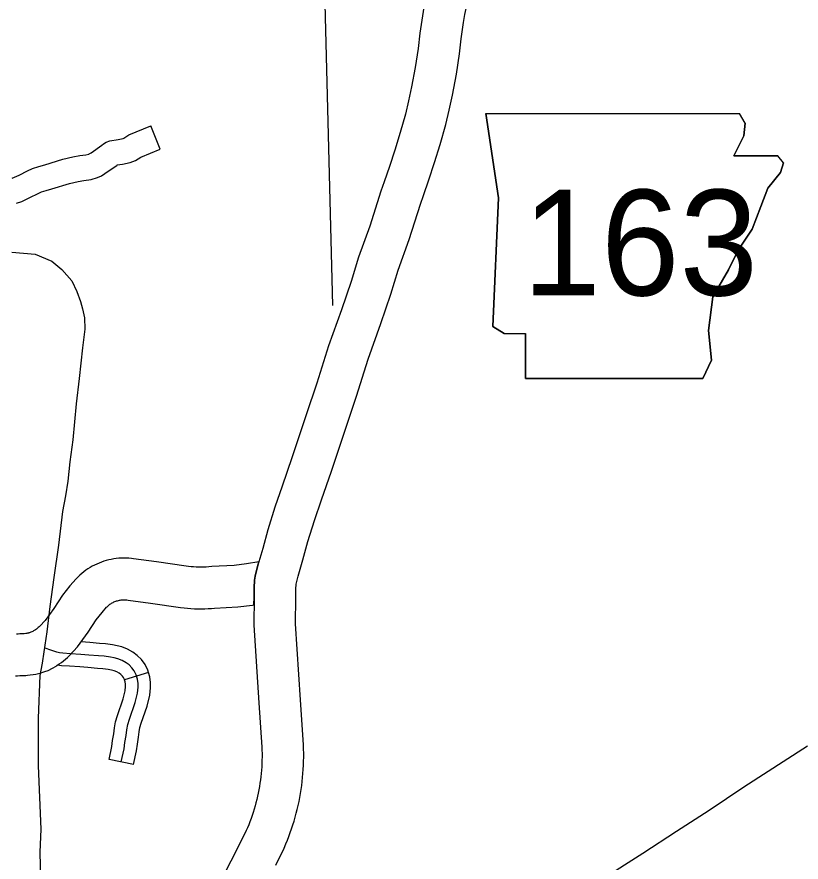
# Model space of a CAD drawing. Extents: x 1720274 to 1751788, y 372074 to 391887.
# Drawn here: x 1731462 to 1732205, y 376192 to 376993 of the extents above; entities that cross this region are included whole.
import ezdxf

# ---------------------------------------------------------------- set-up
doc = ezdxf.new("R2010")
doc.units = 0
for name, color, linetype in [('Level 10', 7, 'Continuous'), ('Level 21', 7, 'Continuous'), ('Level 32', 7, 'Continuous'), ('Level 43', 7, 'Continuous'), ('Level 46', 7, 'Continuous'), ('Level 49', 7, 'Continuous'), ('Level 5', 7, 'Continuous')]:
    doc.layers.add(name, color=color, linetype=linetype)

msp = doc.modelspace()

# ---------------------------------------------------------------- linework, layer by layer
at = {"layer": 'Level 10'}
for points in [[(1731881.49, 377200.6), (1731879.67, 377191.3), (1731871.42, 377144.01), (1731866.2, 377110.8), (1731861.65, 377079.82), (1731859.76, 377067.93), (1731854.71, 377041.28), (1731851.98, 377026.51), (1731849.2, 377010.79), (1731847.38, 377001.86), (1731846.04, 376993.56), (1731843.42, 376977.2), (1731841.79, 376962.53), (1731839.16, 376944.73), (1731835.74, 376926.23), (1731832.85, 376912.94), (1731829.81, 376900.47), (1731824.91, 376882.88), (1731819.69, 376866.38)], [(1731857.35, 376854.46), (1731862.78, 376871.62), (1731868.04, 376890.49), (1731871.34, 376904.06), (1731874.47, 376918.44), (1731878.13, 376938.25), (1731880.97, 376957.46), (1731882.58, 376971.89), (1731885.04, 376987.3), (1731886.24, 376994.76), (1731888, 377003.4), (1731890.85, 377019.47), (1731893.54, 377034.01), (1731898.67, 377061.14), (1731900.7, 377073.84), (1731905.25, 377104.87), (1731910.39, 377137.55), (1731918.51, 377184.11), (1731920.26, 377193.01)], [(1731819.69, 376866.38), (1731814.71, 376850.65), (1731809.7, 376836.26)], [(1731847, 376823.27), (1731852.19, 376838.19), (1731857.35, 376854.46)], [(1731809.7, 376836.26), (1731806.63, 376827.47), (1731796.01, 376794.19), (1731785.48, 376765), (1731778.29, 376741.9), (1731769.22, 376714.98), (1731757.03, 376680.71), (1731745.81, 376645.53), (1731735.79, 376615.38), (1731722.22, 376574.7), (1731713.07, 376547.89), (1731706.05, 376527.89), (1731699.31, 376506.63), (1731694.57, 376488.89), (1731689.91, 376473.03), (1731687.36, 376462.71), (1731686.81, 376458.89)], [(1731726.18, 376455.13), (1731728.05, 376462.73), (1731732.6, 376478.22), (1731737.23, 376495.55), (1731743.52, 376515.38), (1731750.4, 376534.97), (1731759.65, 376562.07), (1731773.26, 376602.91), (1731783.37, 376633.3), (1731794.46, 376668.09), (1731806.55, 376702.06), (1731815.87, 376729.72), (1731822.93, 376752.42), (1731833.42, 376781.47), (1731844.11, 376814.97), (1731847, 376823.27)], [(1731686.27, 376435.31), (1731686.31, 376442.67), (1731686.41, 376448.27), (1731686.46, 376451.43), (1731686.81, 376458.89), (1731687.36, 376462.71), (1731689.91, 376473.03), (1731690.83, 376476.17), (1731679.14, 376474.16), (1731667.54, 376472.81), (1731646.27, 376471.63), (1731643.44, 376471.4), (1731641.03, 376471.27), (1731638.62, 376471.18), (1731636.21, 376471.15), (1731633.8, 376471.17), (1731631.39, 376471.24), (1731628.99, 376471.36), (1731626.58, 376471.53), (1731624.18, 376471.76), (1731621.91, 376472.02), (1731593.79, 376476.23), (1731572.12, 376479.05), (1731570.14, 376479.31), (1731567.74, 376479.53), (1731565.34, 376479.66), (1731562.94, 376479.7), (1731560.53, 376479.65), (1731558.13, 376479.5), (1731555.74, 376479.26), (1731553.36, 376478.93), (1731550.99, 376478.51), (1731548.64, 376478), (1731546.31, 376477.4), (1731544.01, 376476.71), (1731541.73, 376475.93), (1731539.49, 376475.06), (1731537.28, 376474.11), (1731535.11, 376473.08), (1731532.98, 376471.96), (1731530.89, 376470.77), (1731528.85, 376469.49), (1731526.87, 376468.13), (1731524.93, 376466.71), (1731523.06, 376465.2), (1731521.24, 376463.63), (1731519.48, 376461.99), (1731517.6, 376460.09), (1731511.83, 376453.47), (1731504.71, 376444.45), (1731496.41, 376432.02), (1731488.41, 376420.71), (1731483.3, 376415.29), (1731482.62, 376414.62), (1731481.79, 376413.88), (1731480.94, 376413.17), (1731480.06, 376412.49), (1731479.16, 376411.84), (1731477.41, 376410.67)], [(1731686.81, 376458.89), (1731686.46, 376451.43), (1731686.41, 376448.27)], [(1731725.9, 376447.59), (1731725.95, 376450.18), (1731726.18, 376455.13)], [(1731686.41, 376448.27), (1731686.31, 376442.67), (1731686.16, 376416.29), (1731690.87, 376342.72), (1731693.78, 376300.69), (1731693.88, 376297.72), (1731693.93, 376294.58), (1731693.92, 376291.43), (1731693.86, 376288.28), (1731693.75, 376285.14), (1731693.58, 376281.99), (1731693.36, 376278.85), (1731693.08, 376275.72), (1731692.74, 376272.59), (1731692.36, 376269.47), (1731691.91, 376266.35), (1731691.42, 376263.24), (1731690.87, 376260.14), (1731690.26, 376257.05), (1731689.6, 376253.98), (1731688.89, 376250.91), (1731688.12, 376247.86), (1731687.3, 376244.82), (1731686.43, 376241.8), (1731685.51, 376238.79), (1731684.53, 376235.8), (1731683.5, 376232.83), (1731682.42, 376229.87), (1731681.29, 376226.94), (1731680.1, 376224.02), (1731679.01, 376221.46), (1731671.73, 376206.69), (1731664.27, 376192.48), (1731652.01, 376168.36)], [(1731706.94, 376188.77), (1731714.92, 376204.98), (1731716.57, 376208.84), (1731718.01, 376212.39), (1731719.39, 376215.97), (1731720.71, 376219.58), (1731721.97, 376223.2), (1731723.16, 376226.85), (1731724.29, 376230.52), (1731725.35, 376234.2), (1731726.35, 376237.91), (1731727.28, 376241.63), (1731728.15, 376245.37), (1731728.96, 376249.12), (1731729.69, 376252.89), (1731730.37, 376256.66), (1731730.97, 376260.45), (1731731.51, 376264.25), (1731731.99, 376268.06), (1731732.39, 376271.88), (1731732.73, 376275.7), (1731733, 376279.53), (1731733.21, 376283.36), (1731733.35, 376287.2), (1731733.42, 376291.03), (1731733.43, 376294.87), (1731733.36, 376298.71), (1731733.23, 376302.72), (1731730.28, 376345.34), (1731725.66, 376417.43), (1731725.81, 376442.21), (1731725.9, 376447.59)], [(1731498.62, 376377.36), (1731499.37, 376377.84), (1731501.7, 376379.4), (1731503.73, 376380.86), (1731505.71, 376382.4), (1731507.63, 376384), (1731509.49, 376385.67), (1731511.4, 376387.51), (1731519.07, 376395.66), (1731528.96, 376409.64), (1731536.68, 376421.2), (1731542.24, 376428.24), (1731546.55, 376433.19), (1731547, 376433.64), (1731547.65, 376434.25), (1731548.32, 376434.83), (1731549.02, 376435.39), (1731549.73, 376435.92), (1731550.47, 376436.42), (1731551.22, 376436.89), (1731551.99, 376437.33), (1731552.78, 376437.75), (1731553.58, 376438.13), (1731554.4, 376438.48), (1731555.23, 376438.8), (1731556.07, 376439.09), (1731556.92, 376439.34), (1731557.78, 376439.56), (1731558.65, 376439.75), (1731559.52, 376439.91), (1731560.4, 376440.03), (1731561.29, 376440.12), (1731562.18, 376440.17), (1731563.06, 376440.19), (1731563.95, 376440.18), (1731564.84, 376440.13), (1731565.72, 376440.05), (1731567, 376439.88), (1731588.32, 376437.11), (1731616.71, 376432.86), (1731620.07, 376432.47), (1731623.32, 376432.17), (1731626.56, 376431.93), (1731629.82, 376431.77), (1731633.08, 376431.67), (1731636.33, 376431.65), (1731639.59, 376431.69), (1731642.85, 376431.81), (1731646.1, 376431.99), (1731648.91, 376432.21), (1731670.93, 376433.44), (1731684.77, 376435.05), (1731686.27, 376435.31)], [(1731477.41, 376410.67), (1731476.59, 376410.2), (1731475.85, 376409.85), (1731474.69, 376409.42), (1731473.4, 376408.98), (1731472.79, 376408.77), (1731472.61, 376408.72), (1731471.48, 376408.49), (1731470.87, 376408.36), (1731469.85, 376408.24), (1731468.41, 376408.11), (1731466.82, 376407.99), (1731465.57, 376407.89), (1731464.24, 376407.83), (1731462.88, 376407.79), (1731461.26, 376407.72)], [(1731460.09, 376368.22), (1731462.12, 376368.22), (1731464.34, 376368.32), (1731465.73, 376368.36), (1731468.07, 376368.47), (1731469.9, 376368.61), (1731471.64, 376368.75), (1731473.96, 376368.95), (1731477.11, 376369.33), (1731479.41, 376369.79), (1731481.87, 376370.31), (1731484.44, 376371.01), (1731486.25, 376371.63), (1731487.88, 376372.19), (1731491.05, 376373.35), (1731495.26, 376375.32), (1731498.62, 376377.36)]]:
    msp.add_lwpolyline(points, dxfattribs=at)
at = {"layer": 'Level 21'}
for p, q in [((1731906.09, 376901.12), (1731918.12, 376820.93)), ((1732152.01, 376891.76), (1732146.47, 376901)), ((1732150.68, 376879.73), (1732152.01, 376891.76)), ((1732141.32, 376861.02), (1732150.68, 376879.73)), ((1732182.75, 376861.02), (1732141.32, 376861.02)), ((1732188.1, 376854.34), (1732182.75, 376861.02)), ((1732185.42, 376844.98), (1732188.1, 376854.34)), ((1732173.4, 376830.28), (1732185.42, 376844.98)), ((1732166.71, 376812.91), (1732173.4, 376830.28)), ((1731918.12, 376820.93), (1731912.78, 376699.3)), ((1732158.69, 376791.52), (1732166.71, 376812.91)), ((1732145.33, 376771.47), (1732158.69, 376791.52)), ((1732135.97, 376752.76), (1732145.33, 376771.47)), ((1732121.27, 376727.37), (1732135.97, 376752.76)), ((1732117.26, 376695.29), (1732121.27, 376727.37)), ((1731912.78, 376699.3), (1731923.47, 376692.62)), ((1731923.47, 376692.62), (1731943.52, 376692.62)), ((1731943.52, 376692.62), (1731943.52, 376649.85)), ((1732119.94, 376667.23), (1732117.26, 376695.29)), ((1732111.92, 376649.85), (1732119.94, 376667.23)), ((1731943.52, 376649.85), (1732111.92, 376649.85))]:
    msp.add_line(p, q, dxfattribs=at)
msp.add_lwpolyline([(1731906.09, 376901.12), (1732146.47, 376901)], dxfattribs=at)
at = {"layer": 'Level 32'}
for p, q in [((1731586.31, 376371.34), (1731563.65, 376364.4)), ((1731572.13, 376284.17), (1731548.93, 376289.01))]:
    msp.add_line(p, q, dxfattribs=at)
for points in [[(1731560.53, 376286.59), (1731563.13, 376299.06), (1731564, 376305.13), (1731565, 376311.65), (1731565.74, 376317.1), (1731566.6, 376321.92), (1731568.15, 376327.06), (1731573.59, 376342.84), (1731575.89, 376351.87), (1731576.36, 376357.41), (1731576.37, 376361.02), (1731575.91, 376364.85), (1731574.62, 376369.07), (1731572.82, 376372.8), (1731570.58, 376375.76), (1731567.82, 376378.47), (1731564.97, 376380.6), (1731561.24, 376382.58), (1731557.3, 376384.27), (1731553.79, 376385.09), (1731550.22, 376385.92), (1731544.28, 376386.66), (1731538.96, 376387.03), (1731529.63, 376387.84), (1731522.02, 376388.4), (1731512.31, 376389.08), (1731505.08, 376389.57), (1731501.99, 376390.01), (1731499.27, 376390.5), (1731493.82, 376392.36), (1731488.39, 376394.25)], [(1731586.31, 376371.34), (1731585.68, 376373.4), (1731582.98, 376379.01), (1731579.5, 376383.6), (1731575.55, 376387.49), (1731571.33, 376390.63), (1731566.37, 376393.28), (1731561.01, 376395.57), (1731556.48, 376396.63), (1731552.3, 376397.6), (1731545.43, 376398.46), (1731539.89, 376398.85), (1731530.57, 376399.65), (1731522.32, 376400.26)], [(1731563.65, 376364.4), (1731563.55, 376364.73), (1731562.66, 376366.59), (1731561.65, 376367.92), (1731560.09, 376369.45), (1731558.6, 376370.56), (1731556.12, 376371.89), (1731553.59, 376372.97), (1731551.09, 376373.55), (1731548.14, 376374.24), (1731543.13, 376374.86), (1731538.04, 376375.22), (1731528.69, 376376.03), (1731521.17, 376376.58), (1731511.49, 376377.26), (1731503.85, 376377.78), (1731500.17, 376378.29)], [(1731572.13, 376284.17), (1731574.81, 376297.01), (1731575.72, 376303.39), (1731576.72, 376309.95), (1731577.45, 376315.25), (1731578.15, 376319.16), (1731579.43, 376323.42), (1731584.95, 376339.44), (1731587.62, 376349.89), (1731588.21, 376356.9), (1731588.22, 376361.73), (1731587.54, 376367.32), (1731586.31, 376371.34)], [(1731548.93, 376289.01), (1731551.45, 376301.1), (1731552.27, 376306.86), (1731553.27, 376313.35), (1731554.03, 376318.94), (1731555.06, 376324.69), (1731556.87, 376330.7), (1731562.23, 376346.24), (1731564.17, 376353.84), (1731564.51, 376357.93), (1731564.52, 376360.32), (1731564.27, 376362.39), (1731563.65, 376364.4)]]:
    msp.add_lwpolyline(points, dxfattribs=at)
at = {"layer": 'Level 43'}
for points in [[(1731456.78, 376769.71), (1731479, 376767.59), (1731494.61, 376761.01), (1731504.2, 376753.06), (1731513.7, 376742.44), (1731518.2, 376732.44), (1731521.73, 376722.92), (1731523.64, 376715.79), (1731525.69, 376707.45), (1731525.83, 376696.61), (1731523.69, 376678.95), (1731520.7, 376649.95), (1731517.7, 376625.95), (1731514.43, 376591.71), (1731511.57, 376570.83), (1731509.92, 376552.66), (1731507.48, 376538.75), (1731504.81, 376523.92), (1731500.91, 376491.89), (1731496.53, 376461.47), (1731492.71, 376433.97), (1731489.9, 376409.98), (1731487.22, 376390.97), (1731485.56, 376380.23), (1731483.22, 376368.47), (1731481.72, 376327.97)], [(1731481.72, 376327.97), (1731481.72, 376282.98), (1731484.22, 376222.98), (1731483.4, 376200.99), (1731483.89, 376175.48)], [(1732015.63, 376175.27), (1732054.93, 376200.04), (1732086.97, 376221.07), (1732117.63, 376241.01), (1732150.68, 376263.13), (1732211.06, 376301.8)]]:
    msp.add_lwpolyline(points, dxfattribs=at)
at = {"layer": 'Level 46'}
for points in [[(1731457.07, 376839.64), (1731463.54, 376842.64), (1731471.73, 376846.68), (1731476.35, 376848.75), (1731482.26, 376850.73), (1731488.11, 376852.36), (1731505.16, 376857.59), (1731514.65, 376859.87), (1731521.32, 376861.07), (1731526.97, 376861.76), (1731529.57, 376862.53), (1731530.17, 376862.81), (1731531.79, 376863.87), (1731542.2, 376871.1), (1731543.68, 376872.3), (1731546.22, 376873.77), (1731549.52, 376875.12), (1731557.4, 376876.34), (1731562.27, 376877.33), (1731562.98, 376877.59), (1731567.72, 376880.74), (1731588.42, 376889.22)], [(1731461.14, 376815.89), (1731466.14, 376817.72), (1731473.77, 376821.26), (1731481.83, 376825.23), (1731484.98, 376826.65), (1731489.21, 376828.06), (1731494.77, 376829.61), (1731511.41, 376834.71), (1731519.52, 376836.66), (1731524.86, 376837.62), (1731531.83, 376838.47), (1731538, 376840.32), (1731541.72, 376842.04), (1731545.05, 376844.23), (1731556.44, 376852.14), (1731556.54, 376852.22), (1731561.58, 376853.01), (1731568.87, 376854.48), (1731573.86, 376856.37), (1731578.87, 376859.7), (1731597.4, 376867.29), (1731592.91, 376878.25), (1731588.42, 376889.22)]]:
    msp.add_lwpolyline(points, dxfattribs=at)
at = {"layer": 'Level 49'}
for p, q in [((1731918.12, 376820.93), (1731906.09, 376901.12)), ((1732152.01, 376891.76), (1732150.68, 376879.73)), ((1732150.68, 376879.73), (1732141.32, 376861.02)), ((1732141.32, 376861.02), (1732182.75, 376861.02)), ((1732188.1, 376854.34), (1732185.42, 376844.98)), ((1732185.42, 376844.98), (1732173.4, 376830.28)), ((1732173.4, 376830.28), (1732166.71, 376812.91)), ((1731912.78, 376699.3), (1731918.12, 376820.93)), ((1732166.71, 376812.91), (1732158.69, 376791.52)), ((1732158.69, 376791.52), (1732145.33, 376771.47)), ((1732145.33, 376771.47), (1732135.97, 376752.76)), ((1732135.97, 376752.76), (1732121.27, 376727.37)), ((1732121.27, 376727.37), (1732117.26, 376695.29)), ((1731923.47, 376692.62), (1731912.78, 376699.3)), ((1731943.52, 376649.85), (1731943.52, 376692.62)), ((1732117.26, 376695.29), (1732119.94, 376667.23)), ((1732119.94, 376667.23), (1732111.92, 376649.85)), ((1732111.92, 376649.85), (1731943.52, 376649.85))]:
    msp.add_line(p, q, dxfattribs=at)
msp.add_lwpolyline([(1731906.09, 376901.12), (1732146.47, 376901)], dxfattribs=at)
at = {"layer": 'Level 5'}
msp.add_lwpolyline([(1731751.61, 377079.67), (1731760.73, 376718.99)], dxfattribs=at)

# ---------------------------------------------------------------- texts
at = {"layer": 'Level 21'}
msp.add_text('163', height=100.109, dxfattribs=at).set_placement((1731940.75, 376728.61))
at = {"layer": 'Level 49'}
msp.add_text('163', height=100.109, dxfattribs=at).set_placement((1731940.75, 376728.61))

doc.saveas('drawing.dxf')
